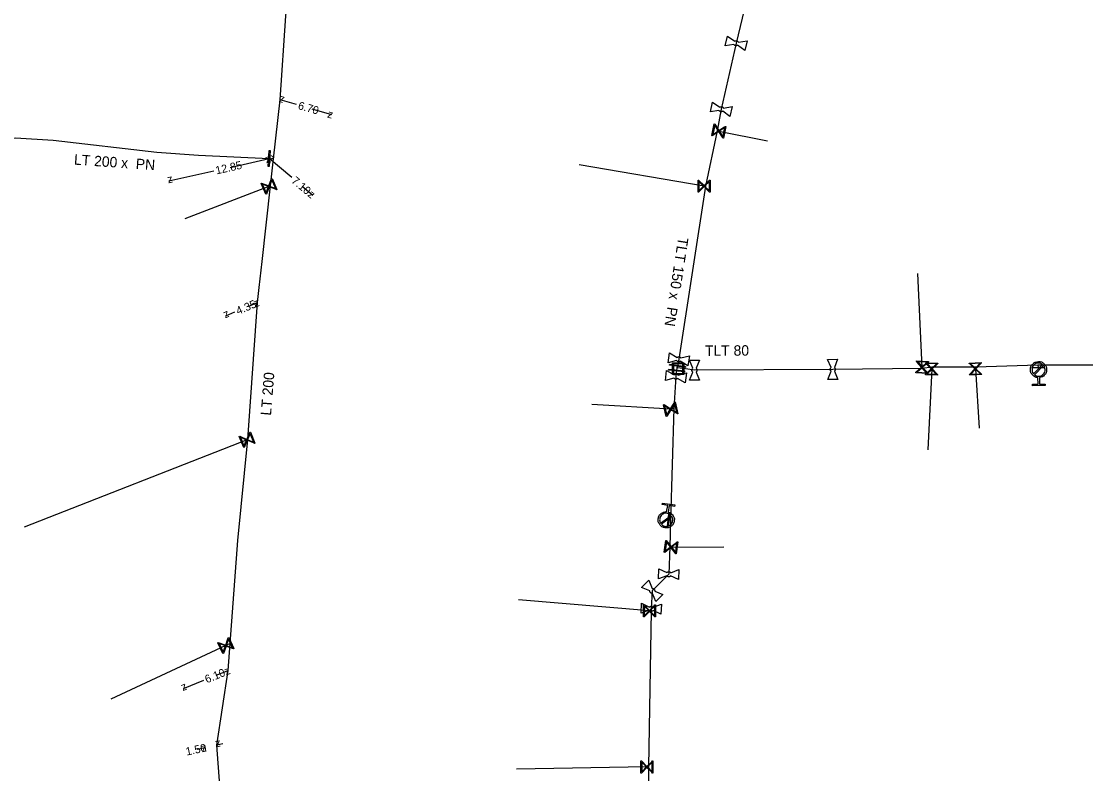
# Model space of a CAD drawing. Extents: x -643544 to -637295, y -1119190 to -1111715.
# Drawn here: x -641434.3 to -641301.3, y -1113652.4 to -1113558.4 of the extents above; entities that cross this region are included whole.
import ezdxf

# ---------------------------------------------------------------- set-up
doc = ezdxf.new("R2010")
doc.units = 0
for name, color, linetype in [('Default', 7, 'Continuous'), ('VP Hydrant', 7, 'Continuous'), ('VP Kótování', 7, 'Continuous'), ('VP Lomový bod', 7, 'Continuous'), ('VP Přípojka', 7, 'Continuous'), ('VP Řad', 7, 'Continuous'), ('VP Řad - popis', 7, 'Continuous'), ('VP Šachta', 7, 'Continuous'), ('VP Šoupě', 7, 'Continuous')]:
    doc.layers.add(name, color=color, linetype=linetype)

msp = doc.modelspace()

# ---------------------------------------------------------------- linework, layer by layer
at = {"layer": 'Default'}
for points in [[(-641344.8, -1113561.4), (-641344.84, -1113561.43), (-641344.89, -1113561.45), (-641344.97, -1113561.47), (-641345.05, -1113561.45), (-641345.13, -1113561.43), (-641345.2, -1113561.38), (-641345.23, -1113561.34), (-641345.26, -1113561.29)], [(-641345.16, -1113560.89), (-641345.12, -1113560.86), (-641345.07, -1113560.85), (-641344.99, -1113560.83), (-641344.91, -1113560.85), (-641344.83, -1113560.86), (-641344.77, -1113560.92), (-641344.73, -1113560.96), (-641344.7, -1113561.01)], [(-641346.65, -1113569.64), (-641346.7, -1113569.67), (-641346.75, -1113569.69), (-641346.83, -1113569.71), (-641346.91, -1113569.7), (-641346.99, -1113569.68), (-641347.05, -1113569.62), (-641347.09, -1113569.58), (-641347.12, -1113569.54)], [(-641347.03, -1113569.14), (-641346.99, -1113569.11), (-641346.93, -1113569.09), (-641346.85, -1113569.07), (-641346.77, -1113569.09), (-641346.69, -1113569.1), (-641346.63, -1113569.16), (-641346.59, -1113569.2), (-641346.56, -1113569.24)], [(-641352.35, -1113600.39), (-641352.31, -1113600.36), (-641352.26, -1113600.34), (-641352.18, -1113600.31), (-641352.1, -1113600.32), (-641352.02, -1113600.33), (-641351.96, -1113600.39), (-641351.91, -1113600.42), (-641351.89, -1113600.46)], [(-641351.95, -1113600.87), (-641351.99, -1113600.9), (-641352.04, -1113600.92), (-641352.12, -1113600.95), (-641352.2, -1113600.94), (-641352.28, -1113600.93), (-641352.35, -1113600.87), (-641352.39, -1113600.84), (-641352.42, -1113600.79)], [(-641350.39, -1113602.23), (-641350.43, -1113602.19), (-641350.46, -1113602.15), (-641350.5, -1113602.07), (-641350.5, -1113601.99), (-641350.5, -1113601.91), (-641350.46, -1113601.83), (-641350.44, -1113601.79), (-641350.4, -1113601.75)], [(-641349.99, -1113601.75), (-641349.95, -1113601.78), (-641349.92, -1113601.83), (-641349.88, -1113601.91), (-641349.88, -1113601.99), (-641349.88, -1113602.07), (-641349.92, -1113602.14), (-641349.94, -1113602.19), (-641349.99, -1113602.23)], [(-641333.11, -1113602.13), (-641333.15, -1113602.09), (-641333.18, -1113602.05), (-641333.22, -1113601.97), (-641333.22, -1113601.89), (-641333.22, -1113601.81), (-641333.18, -1113601.74), (-641333.16, -1113601.69), (-641333.12, -1113601.65)], [(-641332.71, -1113601.65), (-641332.67, -1113601.68), (-641332.64, -1113601.73), (-641332.6, -1113601.8), (-641332.6, -1113601.89), (-641332.6, -1113601.97), (-641332.64, -1113602.04), (-641332.66, -1113602.09), (-641332.7, -1113602.12)], [(-641307.27, -1113602.92), (-641307.63, -1113602.89), (-641307.9, -1113602.64), (-641308.19, -1113602.35), (-641308.2, -1113601.94), (-641308.21, -1113601.52), (-641307.92, -1113601.22), (-641307.63, -1113600.93), (-641307.22, -1113600.92), (-641306.8, -1113600.91), (-641306.51, -1113601.2), (-641306.21, -1113601.49), (-641306.2, -1113601.9), (-641306.19, -1113602.32), (-641306.48, -1113602.61), (-641306.73, -1113602.88), (-641307.09, -1113602.91)], [(-641306.7, -1113601.27), (-641306.92, -1113601.1), (-641307.21, -1113601.11), (-641307.55, -1113601.12), (-641307.78, -1113601.36), (-641308.02, -1113601.6), (-641308.01, -1113601.94), (-641308.01, -1113602.22), (-641307.83, -1113602.44)], [(-641307.7, -1113602.57), (-641307.48, -1113602.74), (-641307.18, -1113602.73), (-641306.85, -1113602.73), (-641306.61, -1113602.49), (-641306.38, -1113602.25), (-641306.39, -1113601.91), (-641306.39, -1113601.61), (-641306.57, -1113601.4)], [(-641352.29, -1113603.02), (-641352.33, -1113603.06), (-641352.38, -1113603.08), (-641352.46, -1113603.11), (-641352.54, -1113603.1), (-641352.62, -1113603.09), (-641352.69, -1113603.04), (-641352.73, -1113603.01), (-641352.76, -1113602.97)], [(-641352.71, -1113602.56), (-641352.67, -1113602.52), (-641352.63, -1113602.5), (-641352.55, -1113602.47), (-641352.46, -1113602.48), (-641352.38, -1113602.49), (-641352.32, -1113602.54), (-641352.27, -1113602.57), (-641352.24, -1113602.62)], [(-641353.47, -1113619.71), (-641353.12, -1113619.79), (-641352.91, -1113620.08), (-641352.66, -1113620.42), (-641352.72, -1113620.83), (-641352.78, -1113621.24), (-641353.11, -1113621.48), (-641353.45, -1113621.73), (-641353.86, -1113621.67), (-641354.27, -1113621.61), (-641354.51, -1113621.28), (-641354.76, -1113620.94), (-641354.7, -1113620.54), (-641354.64, -1113620.12), (-641354.31, -1113619.88), (-641354.01, -1113619.66), (-641353.66, -1113619.68)], [(-641353.11, -1113620.12), (-641353.3, -1113619.92), (-641353.59, -1113619.87), (-641353.93, -1113619.82), (-641354.2, -1113620.02), (-641354.47, -1113620.22), (-641354.52, -1113620.56), (-641354.56, -1113620.85), (-641354.41, -1113621.09)], [(-641354.31, -1113621.24), (-641354.12, -1113621.44), (-641353.83, -1113621.48), (-641353.5, -1113621.53), (-641353.23, -1113621.33), (-641352.96, -1113621.13), (-641352.91, -1113620.8), (-641352.87, -1113620.51), (-641353.01, -1113620.27)], [(-641353.16, -1113627.69), (-641353.2, -1113627.73), (-641353.24, -1113627.76), (-641353.32, -1113627.8), (-641353.4, -1113627.79), (-641353.48, -1113627.79), (-641353.56, -1113627.74), (-641353.6, -1113627.72), (-641353.64, -1113627.68)], [(-641353.62, -1113627.27), (-641353.59, -1113627.23), (-641353.54, -1113627.2), (-641353.46, -1113627.16), (-641353.38, -1113627.17), (-641353.3, -1113627.17), (-641353.23, -1113627.21), (-641353.18, -1113627.24), (-641353.15, -1113627.28)], [(-641355.44, -1113629.86), (-641355.49, -1113629.87), (-641355.54, -1113629.85), (-641355.62, -1113629.83), (-641355.68, -1113629.77), (-641355.74, -1113629.71), (-641355.76, -1113629.63), (-641355.78, -1113629.58), (-641355.77, -1113629.53)], [(-641355.48, -1113629.24), (-641355.43, -1113629.23), (-641355.38, -1113629.25), (-641355.3, -1113629.27), (-641355.24, -1113629.33), (-641355.18, -1113629.39), (-641355.16, -1113629.47), (-641355.14, -1113629.52), (-641355.15, -1113629.57)], [(-641355.35, -1113632.01), (-641355.39, -1113632.04), (-641355.44, -1113632.07), (-641355.52, -1113632.11), (-641355.6, -1113632.1), (-641355.68, -1113632.1), (-641355.75, -1113632.05), (-641355.8, -1113632.02), (-641355.83, -1113631.98)], [(-641355.81, -1113631.57), (-641355.77, -1113631.54), (-641355.72, -1113631.51), (-641355.65, -1113631.47), (-641355.56, -1113631.48), (-641355.48, -1113631.48), (-641355.41, -1113631.53), (-641355.36, -1113631.56), (-641355.33, -1113631.6)]]:
    msp.add_open_spline(points, degree=3, dxfattribs=at)
at = {"layer": 'VP Hydrant'}
for points in [[(-641307.83, -1113602.44), (-641306.7, -1113601.27)], [(-641306.57, -1113601.4), (-641307.7, -1113602.57)], [(-641307.09, -1113602.91), (-641307.08, -1113603.73), (-641306.39, -1113603.72), (-641306.38, -1113603.91), (-641307.95, -1113603.93), (-641307.95, -1113603.75), (-641307.26, -1113603.74), (-641307.27, -1113602.92)], [(-641353.66, -1113619.68), (-641353.53, -1113618.87), (-641354.22, -1113618.77), (-641354.19, -1113618.59), (-641352.64, -1113618.82), (-641352.67, -1113619), (-641353.35, -1113618.9), (-641353.47, -1113619.71)], [(-641354.41, -1113621.09), (-641353.11, -1113620.12)], [(-641353.01, -1113620.27), (-641354.31, -1113621.24)]]:
    msp.add_lwpolyline(points, dxfattribs=at)
at = {"layer": 'VP Kótování'}
for points in [[(-641399.89, -1113568.81), (-641401.95, -1113568.23)], [(-641397.97, -1113569.36), (-641395.51, -1113570.06)], [(-641408.21, -1113576.65), (-641403.31, -1113575.55)], [(-641400.48, -1113577.93), (-641403.31, -1113575.55)], [(-641410.25, -1113577.11), (-641415.85, -1113578.37)], [(-641399.2, -1113579.01), (-641397.88, -1113580.12)], [(-641405.86, -1113593.98), (-641404.78, -1113593.52)], [(-641407.63, -1113594.73), (-641408.79, -1113595.22)], [(-641409.94, -1113640.1), (-641408.42, -1113639.48)], [(-641411.53, -1113640.74), (-641414.07, -1113641.77)], [(-641412.33, -1113649.34), (-641411.32, -1113649.12)], [(-641409.12, -1113648.65), (-641409.85, -1113648.81)]]:
    msp.add_lwpolyline(points, dxfattribs=at)
at = {"layer": 'VP Lomový bod'}
for points in [[(-641346.34, -1113561.47), (-641346.05, -1113560.25), (-641345.16, -1113560.89)], [(-641345.26, -1113561.29), (-641346.34, -1113561.47)], [(-641344.7, -1113561.01), (-641343.62, -1113560.83), (-641343.91, -1113562.05), (-641344.8, -1113561.4)], [(-641348.2, -1113569.72), (-641347.92, -1113568.51), (-641347.03, -1113569.14)], [(-641347.12, -1113569.54), (-641348.2, -1113569.72)], [(-641346.56, -1113569.24), (-641345.48, -1113569.06), (-641345.76, -1113570.28), (-641346.65, -1113569.64)], [(-641353.48, -1113601.06), (-641353.29, -1113599.82), (-641352.35, -1113600.39)], [(-641351.89, -1113600.46), (-641350.82, -1113600.2), (-641351.01, -1113601.44), (-641351.95, -1113600.87)], [(-641352.42, -1113600.79), (-641353.48, -1113601.06)], [(-641350.82, -1113600.74), (-641349.57, -1113600.74), (-641349.99, -1113601.75)], [(-641350.4, -1113601.75), (-641350.82, -1113600.74)], [(-641333.55, -1113600.65), (-641332.3, -1113600.63), (-641332.71, -1113601.65)], [(-641333.12, -1113601.65), (-641333.55, -1113600.65)], [(-641353.81, -1113603.27), (-641353.67, -1113602.02), (-641352.71, -1113602.56)], [(-641352.76, -1113602.97), (-641353.81, -1113603.27)], [(-641352.24, -1113602.62), (-641351.19, -1113602.31), (-641351.33, -1113603.56), (-641352.29, -1113603.02)], [(-641349.99, -1113602.23), (-641349.56, -1113603.24), (-641350.81, -1113603.24), (-641350.39, -1113602.23)], [(-641332.7, -1113602.12), (-641332.27, -1113603.13), (-641333.52, -1113603.15), (-641333.11, -1113602.13)], [(-641354.66, -1113628.06), (-641354.62, -1113626.81), (-641353.62, -1113627.27)], [(-641353.15, -1113627.28), (-641352.12, -1113626.9), (-641352.16, -1113628.15), (-641353.16, -1113627.69)], [(-641356.79, -1113629.11), (-641355.9, -1113628.22), (-641355.48, -1113629.24)], [(-641353.64, -1113627.68), (-641354.66, -1113628.06)], [(-641355.77, -1113629.53), (-641356.79, -1113629.11)], [(-641355.15, -1113629.57), (-641354.13, -1113629.99), (-641355.02, -1113630.88), (-641355.44, -1113629.86)], [(-641356.86, -1113632.35), (-641356.8, -1113631.1), (-641355.81, -1113631.57)], [(-641355.83, -1113631.98), (-641356.86, -1113632.35)], [(-641355.33, -1113631.6), (-641354.3, -1113631.23), (-641354.37, -1113632.48), (-641355.35, -1113632.01)]]:
    msp.add_lwpolyline(points, dxfattribs=at)
at = {"layer": 'VP Přípojka'}
for points in [[(-641347.36, -1113572.07), (-641347.14, -1113572.12), (-641341.05, -1113573.35)], [(-641348.79, -1113578.99), (-641348.98, -1113578.99), (-641364.6, -1113576.35)], [(-641403.15, -1113578.95), (-641403.34, -1113579.03), (-641413.87, -1113583.09)], [(-641321.75, -1113601.77), (-641321.74, -1113601.62), (-641322.27, -1113589.93)], [(-641320.53, -1113601.62), (-641320.55, -1113601.83), (-641321.03, -1113611.95)], [(-641315.02, -1113601.59), (-641315.08, -1113601.81), (-641314.6, -1113609.21)], [(-641307.27, -1113601.34), (-641307.26, -1113601.67), (-641307.2, -1113601.92)], [(-641352.75, -1113606.77), (-641353.15, -1113606.86), (-641363, -1113606.28)], [(-641405.97, -1113610.64), (-641406.08, -1113610.69), (-641433.92, -1113621.61)], [(-641353.17, -1113620.75), (-641353.44, -1113620.72), (-641353.71, -1113620.68)], [(-641353.27, -1113624.06), (-641353.11, -1113624.08), (-641346.53, -1113624.04)], [(-641355.58, -1113632.06), (-641355.8, -1113632.06), (-641372.18, -1113630.69)], [(-641408.17, -1113636.13), (-641408.73, -1113636.39), (-641423.11, -1113643.08)], [(-641355.94, -1113651.55), (-641356.12, -1113651.55), (-641372.42, -1113651.82)]]:
    msp.add_lwpolyline(points, dxfattribs=at)
at = {"layer": 'VP Řad'}
for points in [[(-641402.78, -1113575.58), (-641401.95, -1113568.23), (-641401.23, -1113557.73), (-641400.82, -1113554.25), (-641399.31, -1113548.13), (-641397.81, -1113543.46), (-641394.94, -1113534.32), (-641392.07, -1113525.18), (-641387.21, -1113510.52), (-641384.31, -1113499.42), (-641377.39, -1113478.38)], [(-641339.45, -1113525.02), (-641339.93, -1113526.4), (-641340.9, -1113531.09), (-641340.95, -1113531.51), (-641342.5, -1113538.48), (-641342.85, -1113540.25), (-641340.73, -1113543.39), (-641342.68, -1113551.57), (-641344.98, -1113561.15), (-641346.84, -1113569.39), (-641347.36, -1113572.07), (-641348.79, -1113578.99), (-641352.15, -1113600.63), (-641352.3, -1113601.44), (-641352.38, -1113601.69)], [(-641437.23, -1113573.31), (-641435.98, -1113573.11), (-641434.99, -1113572.96), (-641430.31, -1113573.25), (-641417.37, -1113574.74), (-641412.13, -1113575.12), (-641403.31, -1113575.55), (-641402.78, -1113575.58)], [(-641400.63, -1113713.53), (-641400.71, -1113713.08), (-641400.84, -1113712.05), (-641402.64, -1113701.54), (-641403.04, -1113698.47), (-641406.01, -1113678.83), (-641408.11, -1113666.01), (-641408.14, -1113665.82), (-641409.09, -1113658.91), (-641409.85, -1113648.81), (-641408.42, -1113639.48), (-641408.17, -1113636.13), (-641407.22, -1113623.24), (-641405.97, -1113610.64), (-641404.78, -1113593.52), (-641404.58, -1113591.67), (-641404.21, -1113588.42), (-641403.15, -1113578.95), (-641402.78, -1113575.58)], [(-641352.38, -1113601.69), (-641352.41, -1113602.02), (-641352.5, -1113602.79), (-641352.75, -1113606.77), (-641353.17, -1113620.75), (-641353.27, -1113624.06), (-641353.39, -1113627.48), (-641355.46, -1113629.55), (-641355.58, -1113631.79), (-641355.58, -1113632.06), (-641355.94, -1113651.55), (-641355.91, -1113656.2), (-641356.02, -1113666.34), (-641355.98, -1113672.22)], [(-641351.3, -1113601.82), (-641351.99, -1113601.72), (-641352.38, -1113601.69)], [(-641280.68, -1113600.99), (-641295.41, -1113601.34), (-641297.37, -1113601.34), (-641299.94, -1113601.34), (-641307.27, -1113601.34), (-641315.02, -1113601.59), (-641320.53, -1113601.62), (-641321.75, -1113601.77), (-641332.91, -1113601.89), (-641350.19, -1113601.99), (-641351.3, -1113601.82)]]:
    msp.add_lwpolyline(points, dxfattribs=at)
at = {"layer": 'VP Šachta'}
for points in [[(-641351.5, -1113601.05), (-641351.5, -1113602.51), (-641352.91, -1113602.51), (-641352.91, -1113601.05), (-641351.5, -1113601.05)], [(-641352.79, -1113601.18), (-641352.79, -1113602.38), (-641351.62, -1113602.38), (-641351.62, -1113601.18), (-641352.79, -1113601.18)]]:
    msp.add_lwpolyline(points, dxfattribs=at)
at = {"layer": 'VP Šoupě'}
for points in [[(-641346.25, -1113571.55), (-641346.57, -1113573.01), (-641346.63, -1113573), (-641346.7, -1113572.89), (-641347.15, -1113572.18), (-641347.97, -1113572.71), (-641348.03, -1113572.69), (-641347.71, -1113571.23), (-641347.65, -1113571.24), (-641347.13, -1113572.06), (-641346.42, -1113571.61), (-641346.31, -1113571.53), (-641346.25, -1113571.55)], [(-641347.91, -1113572.56), (-641347.2, -1113572.11), (-641347.65, -1113571.4), (-641347.91, -1113572.56)], [(-641346.37, -1113571.68), (-641347.08, -1113572.13), (-641346.63, -1113572.84), (-641346.37, -1113571.68)], [(-641403.19, -1113574.56), (-641403.32, -1113576.55), (-641403.44, -1113576.54), (-641403.31, -1113574.55), (-641403.19, -1113574.56)], [(-641402.95, -1113578.04), (-641402.35, -1113579.42), (-641402.41, -1113579.44), (-641402.53, -1113579.39), (-641403.31, -1113579.09), (-641403.66, -1113580), (-641403.72, -1113580.02), (-641404.33, -1113578.65), (-641404.27, -1113578.62), (-641403.36, -1113578.98), (-641403.06, -1113578.19), (-641403.01, -1113578.07), (-641402.95, -1113578.04)], [(-641403.7, -1113579.84), (-641403.39, -1113579.06), (-641404.18, -1113578.76), (-641403.7, -1113579.84)], [(-641402.98, -1113578.23), (-641403.28, -1113579.01), (-641402.5, -1113579.31), (-641402.98, -1113578.23)], [(-641348.23, -1113578.24), (-641348.23, -1113579.74), (-641348.3, -1113579.74), (-641348.38, -1113579.65), (-641348.98, -1113579.05), (-641349.66, -1113579.74), (-641349.73, -1113579.74), (-641349.73, -1113578.24), (-641349.66, -1113578.24), (-641348.98, -1113578.93), (-641348.39, -1113578.33), (-641348.3, -1113578.24), (-641348.23, -1113578.24)], [(-641349.64, -1113579.59), (-641349.04, -1113578.99), (-641349.64, -1113578.4), (-641349.64, -1113579.59)], [(-641348.32, -1113578.4), (-641348.92, -1113578.99), (-641348.32, -1113579.58), (-641348.32, -1113578.4)], [(-641351.32, -1113601.65), (-641353.3, -1113601.35), (-641353.28, -1113601.23), (-641351.3, -1113601.53), (-641351.32, -1113601.65)], [(-641322.44, -1113600.82), (-641320.94, -1113600.92), (-641320.95, -1113600.99), (-641321.05, -1113601.07), (-641321.68, -1113601.62), (-641321.04, -1113602.35), (-641321.04, -1113602.42), (-641322.54, -1113602.32), (-641322.53, -1113602.25), (-641321.8, -1113601.61), (-641322.36, -1113600.98), (-641322.44, -1113600.89), (-641322.44, -1113600.82)], [(-641321.19, -1113602.31), (-641321.74, -1113601.68), (-641322.38, -1113602.23), (-641321.19, -1113602.31)], [(-641322.29, -1113600.93), (-641321.73, -1113601.56), (-641321.11, -1113601), (-641322.29, -1113600.93)], [(-641321.28, -1113601.06), (-641319.78, -1113601.1), (-641319.78, -1113601.17), (-641319.88, -1113601.25), (-641320.49, -1113601.83), (-641319.82, -1113602.53), (-641319.82, -1113602.6), (-641321.32, -1113602.56), (-641321.32, -1113602.49), (-641320.61, -1113601.83), (-641321.19, -1113601.22), (-641321.28, -1113601.13), (-641321.28, -1113601.06)], [(-641321.12, -1113601.16), (-641320.55, -1113601.77), (-641319.94, -1113601.19), (-641321.12, -1113601.16)], [(-641315.86, -1113601.09), (-641314.36, -1113601.03), (-641314.36, -1113601.1), (-641314.45, -1113601.19), (-641315.02, -1113601.81), (-641314.31, -1113602.47), (-641314.3, -1113602.53), (-641315.8, -1113602.59), (-641315.81, -1113602.52), (-641315.14, -1113601.81), (-641315.76, -1113601.24), (-641315.85, -1113601.15), (-641315.86, -1113601.09)], [(-641315.7, -1113601.18), (-641315.08, -1113601.75), (-641314.51, -1113601.13), (-641315.7, -1113601.18)], [(-641306.51, -1113601.69), (-641308.01, -1113601.74), (-641308.01, -1113601.65), (-641306.51, -1113601.6), (-641306.51, -1113601.69)], [(-641351.42, -1113602.18), (-641353.41, -1113601.98), (-641353.4, -1113601.86), (-641351.41, -1113602.06), (-641351.42, -1113602.18)], [(-641319.97, -1113602.5), (-641320.55, -1113601.89), (-641321.16, -1113602.47), (-641319.97, -1113602.5)], [(-641314.46, -1113602.45), (-641315.08, -1113601.87), (-641315.65, -1113602.49), (-641314.46, -1113602.45)], [(-641352.59, -1113605.96), (-641352.25, -1113607.42), (-641352.32, -1113607.44), (-641352.42, -1113607.37), (-641353.14, -1113606.92), (-641353.65, -1113607.75), (-641353.71, -1113607.76), (-641354.05, -1113606.3), (-641353.99, -1113606.29), (-641353.16, -1113606.8), (-641352.72, -1113606.09), (-641352.66, -1113605.98), (-641352.59, -1113605.96)], [(-641353.65, -1113607.6), (-641353.21, -1113606.88), (-641353.93, -1113606.44), (-641353.65, -1113607.6)], [(-641352.65, -1113606.14), (-641353.09, -1113606.85), (-641352.38, -1113607.29), (-641352.65, -1113606.14)], [(-641405.66, -1113609.71), (-641405.11, -1113611.11), (-641405.17, -1113611.13), (-641405.29, -1113611.08), (-641406.06, -1113610.74), (-641406.44, -1113611.63), (-641406.5, -1113611.66), (-641407.05, -1113610.26), (-641406.99, -1113610.24), (-641406.1, -1113610.63), (-641405.77, -1113609.86), (-641405.72, -1113609.74), (-641405.66, -1113609.71)], [(-641406.47, -1113611.48), (-641406.14, -1113610.71), (-641406.91, -1113610.37), (-641406.47, -1113611.48)], [(-641405.69, -1113609.89), (-641406.02, -1113610.66), (-641405.25, -1113611), (-641405.69, -1113609.89)], [(-641353.28, -1113619.98), (-641353.45, -1113621.47), (-641353.54, -1113621.46), (-641353.38, -1113619.97), (-641353.28, -1113619.98)], [(-641352.27, -1113623.43), (-641352.46, -1113624.92), (-641352.52, -1113624.91), (-641352.6, -1113624.8), (-641353.12, -1113624.14), (-641353.88, -1113624.74), (-641353.95, -1113624.73), (-641353.76, -1113623.24), (-641353.7, -1113623.25), (-641353.1, -1113624.02), (-641352.44, -1113623.5), (-641352.34, -1113623.42), (-641352.27, -1113623.43)], [(-641353.83, -1113624.59), (-641353.17, -1113624.07), (-641353.69, -1113623.41), (-641353.83, -1113624.59)], [(-641352.38, -1113623.57), (-641353.05, -1113624.09), (-641352.53, -1113624.75), (-641352.38, -1113623.57)], [(-641355.05, -1113631.31), (-641355.05, -1113632.81), (-641355.12, -1113632.81), (-641355.2, -1113632.72), (-641355.8, -1113632.12), (-641356.48, -1113632.81), (-641356.55, -1113632.81), (-641356.55, -1113631.31), (-641356.48, -1113631.31), (-641355.8, -1113632), (-641355.21, -1113631.4), (-641355.12, -1113631.31), (-641355.05, -1113631.31)], [(-641356.46, -1113632.66), (-641355.86, -1113632.06), (-641356.46, -1113631.47), (-641356.46, -1113632.66)], [(-641355.14, -1113631.47), (-641355.74, -1113632.06), (-641355.14, -1113632.65), (-641355.14, -1113631.47)], [(-641408.37, -1113635.39), (-641407.73, -1113636.75), (-641407.79, -1113636.78), (-641407.91, -1113636.73), (-641408.7, -1113636.45), (-641409.03, -1113637.36), (-641409.09, -1113637.39), (-641409.73, -1113636.03), (-641409.67, -1113636), (-641408.75, -1113636.33), (-641408.47, -1113635.54), (-641408.43, -1113635.42), (-641408.37, -1113635.39)], [(-641409.07, -1113637.21), (-641408.78, -1113636.42), (-641409.57, -1113636.13), (-641409.07, -1113637.21)], [(-641408.38, -1113635.58), (-641408.67, -1113636.36), (-641407.88, -1113636.65), (-641408.38, -1113635.58)], [(-641355.37, -1113650.8), (-641355.37, -1113652.3), (-641355.44, -1113652.3), (-641355.52, -1113652.21), (-641356.12, -1113651.61), (-641356.8, -1113652.3), (-641356.87, -1113652.3), (-641356.87, -1113650.8), (-641356.8, -1113650.8), (-641356.12, -1113651.49), (-641355.53, -1113650.89), (-641355.44, -1113650.8), (-641355.37, -1113650.8)], [(-641356.78, -1113652.15), (-641356.18, -1113651.55), (-641356.78, -1113650.96), (-641356.78, -1113652.15)], [(-641355.46, -1113650.96), (-641356.06, -1113651.55), (-641355.46, -1113652.14), (-641355.46, -1113650.96)]]:
    msp.add_lwpolyline(points, dxfattribs=at)

# ---------------------------------------------------------------- texts
at = {"layer": 'VP Kótování'}
for s, rotation, p in [('z', 164.138, (-641401.34, -1113567.88)), ('6.70', 344.138, (-641399.79, -1113569.36)), ('z', 344.138, (-641396.13, -1113570.4)), ('z', 139.9248, (-641402.61, -1113575.49)), ('12.85', 12.6812, (-641409.9, -1113577.54)), ('z', 12.6812, (-641403.69, -1113576.15)), ('z', 192.6811, (-641415.47, -1113577.77)), ('7.10', 319.9247, (-641400.62, -1113578.47)), ('z', 319.9248, (-641398.58, -1113580.18)), ('4.35', 22.9461, (-641407.21, -1113595.09)), ('z', 22.9461, (-641405.05, -1113594.18)), ('z', 202.9461, (-641408.52, -1113594.56)), ('6.10', 22.0665, (-641411.11, -1113641.11)), ('z', 22.0665, (-641408.69, -1113640.13)), ('z', 202.0665, (-641413.79, -1113641.12)), ('z', 192.0814, (-641409.47, -1113648.21)), ('1.50', 12.0814, (-641413.63, -1113650.13)), ('z', 12.0814, (-641411.7, -1113649.71))]:
    msp.add_text(s, height=1, rotation=rotation, dxfattribs=at).set_placement(p)
at = {"layer": 'VP Řad - popis'}
for s, rotation, p in [('LT 200 x  PN ', 356.0489, (-641427.73, -1113576.31)), ('TLT 150 x  PN ', 261.1743, (-641352.21, -1113585.33)), ('TLT 80', 0.3316, (-641348.87, -1113600.2)), ('LT 200', 85.474, (-641403.09, -1113607.69))]:
    msp.add_text(s, height=1.3, rotation=rotation, dxfattribs=at).set_placement(p)

doc.saveas('drawing.dxf')
